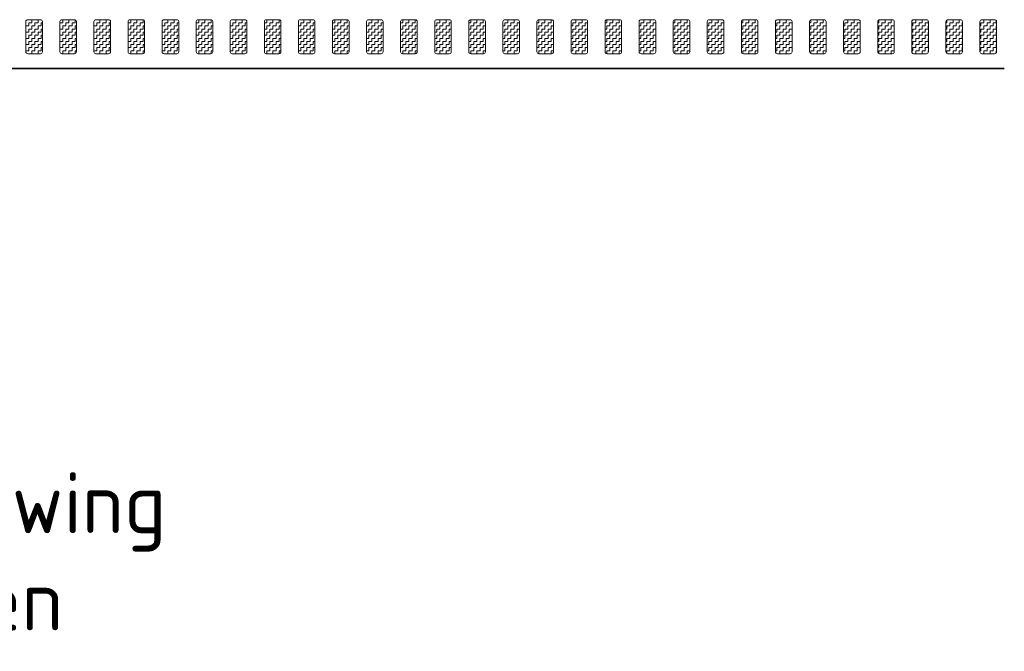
# Model space of a CAD drawing. Header units: metres. Extents: x -699 to 2316, y -1199 to 781.
# Tile 491 of 593: x 968 to 978, y -221 to -214. Entities that reach past the tile are written whole.
import ezdxf

# ---------------------------------------------------------------- set-up
doc = ezdxf.new("R2010")
doc.units = ezdxf.units.M
for name, color, linetype, lineweight in [('N-WA-VW-MARKERING_DYNAMISCH-G', 7, 'Continuous', 35), ('N-WE-VH-KANTVERHARDING-G', 210, 'Continuous', 35), ('X-XX-AL-T25', 7, 'Continuous', 25)]:
    doc.layers.add(name, color=color, linetype=linetype, lineweight=lineweight)
doc.styles.add('NLCS-ISO-M250-T25', font='NLCS-ISO.ttf', dxfattribs={"height": 0.625})
pattern_1 = [(180, (0, 0), (-0.03175, -0.03175), [0.03175, -0.03175]), (270, (-0.03175, 0), (0.03175, -0.03175), [0.03175, -0.03175])]

msp = doc.modelspace()

# ---------------------------------------------------------------- hatches: boundary and pattern name
at = {"layer": 'N-WA-VW-MARKERING_DYNAMISCH-G', "lineweight": 9}
h = msp.add_hatch(dxfattribs=at)
h.set_pattern_fill('ZIGZAG', color=8, scale=0.01, angle=180, style=0)
h.set_pattern_definition(pattern_1)
edge = h.paths.add_edge_path()
edge.add_line((968.3648, -214.3115), (968.4948, -214.3115))
edge.add_arc((968.4948, -214.3315), 0.02, 0, 90, ccw=False)
edge.add_line((968.5148, -214.3315), (968.5148, -214.6415))
edge.add_arc((968.4948, -214.6415), 0.02, 270, 360, ccw=False)
edge.add_line((968.4948, -214.6615), (968.3648, -214.6615))
edge.add_arc((968.3648, -214.6415), 0.02, 180, 270, ccw=False)
edge.add_line((968.3448, -214.6415), (968.3448, -214.3315))
edge.add_arc((968.3648, -214.3315), 0.02, 90, 180, ccw=False)
h = msp.add_hatch(dxfattribs=at)
h.set_pattern_fill('ZIGZAG', color=8, scale=0.01, angle=180, style=0)
h.set_pattern_definition(pattern_1)
edge = h.paths.add_edge_path()
edge.add_line((968.7148, -214.3115), (968.8448, -214.3115))
edge.add_arc((968.8448, -214.3315), 0.02, 0, 90, ccw=False)
edge.add_line((968.8648, -214.3315), (968.8648, -214.6415))
edge.add_arc((968.8448, -214.6415), 0.02, 270, 360, ccw=False)
edge.add_line((968.8448, -214.6615), (968.7148, -214.6615))
edge.add_arc((968.7148, -214.6415), 0.02, 180, 270, ccw=False)
edge.add_line((968.6948, -214.6415), (968.6948, -214.3315))
edge.add_arc((968.7148, -214.3315), 0.02, 90, 180, ccw=False)
h = msp.add_hatch(dxfattribs=at)
h.set_pattern_fill('ZIGZAG', color=8, scale=0.01, angle=180, style=0)
h.set_pattern_definition(pattern_1)
edge = h.paths.add_edge_path()
edge.add_line((969.0648, -214.3115), (969.1948, -214.3115))
edge.add_arc((969.1948, -214.3315), 0.02, 0, 90, ccw=False)
edge.add_line((969.2148, -214.3315), (969.2148, -214.6415))
edge.add_arc((969.1948, -214.6415), 0.02, 270, 360, ccw=False)
edge.add_line((969.1948, -214.6615), (969.0648, -214.6615))
edge.add_arc((969.0648, -214.6415), 0.02, 180, 270, ccw=False)
edge.add_line((969.0448, -214.6415), (969.0448, -214.3315))
edge.add_arc((969.0648, -214.3315), 0.02, 90, 180, ccw=False)
h = msp.add_hatch(dxfattribs=at)
h.set_pattern_fill('ZIGZAG', color=8, scale=0.01, angle=180, style=0)
h.set_pattern_definition(pattern_1)
edge = h.paths.add_edge_path()
edge.add_line((969.4148, -214.3115), (969.5448, -214.3115))
edge.add_arc((969.5448, -214.3315), 0.02, 0, 90, ccw=False)
edge.add_line((969.5648, -214.3315), (969.5648, -214.6415))
edge.add_arc((969.5448, -214.6415), 0.02, 270, 360, ccw=False)
edge.add_line((969.5448, -214.6615), (969.4148, -214.6615))
edge.add_arc((969.4148, -214.6415), 0.02, 180, 270, ccw=False)
edge.add_line((969.3948, -214.6415), (969.3948, -214.3315))
edge.add_arc((969.4148, -214.3315), 0.02, 90, 180, ccw=False)
h = msp.add_hatch(dxfattribs=at)
h.set_pattern_fill('ZIGZAG', color=8, scale=0.01, angle=180, style=0)
h.set_pattern_definition(pattern_1)
edge = h.paths.add_edge_path()
edge.add_line((969.7648, -214.3115), (969.8948, -214.3115))
edge.add_arc((969.8948, -214.3315), 0.02, 0, 90, ccw=False)
edge.add_line((969.9148, -214.3315), (969.9148, -214.6415))
edge.add_arc((969.8948, -214.6415), 0.02, 270, 360, ccw=False)
edge.add_line((969.8948, -214.6615), (969.7648, -214.6615))
edge.add_arc((969.7648, -214.6415), 0.02, 180, 270, ccw=False)
edge.add_line((969.7448, -214.6415), (969.7448, -214.3315))
edge.add_arc((969.7648, -214.3315), 0.02, 90, 180, ccw=False)
h = msp.add_hatch(dxfattribs=at)
h.set_pattern_fill('ZIGZAG', color=8, scale=0.01, angle=180, style=0)
h.set_pattern_definition(pattern_1)
edge = h.paths.add_edge_path()
edge.add_line((970.1148, -214.3115), (970.2448, -214.3115))
edge.add_arc((970.2448, -214.3315), 0.02, 0, 90, ccw=False)
edge.add_line((970.2648, -214.3315), (970.2648, -214.6415))
edge.add_arc((970.2448, -214.6415), 0.02, 270, 360, ccw=False)
edge.add_line((970.2448, -214.6615), (970.1148, -214.6615))
edge.add_arc((970.1148, -214.6415), 0.02, 180, 270, ccw=False)
edge.add_line((970.0948, -214.6415), (970.0948, -214.3315))
edge.add_arc((970.1148, -214.3315), 0.02, 90, 180, ccw=False)
h = msp.add_hatch(dxfattribs=at)
h.set_pattern_fill('ZIGZAG', color=8, scale=0.01, angle=180, style=0)
h.set_pattern_definition(pattern_1)
edge = h.paths.add_edge_path()
edge.add_line((970.4648, -214.3115), (970.5948, -214.3115))
edge.add_arc((970.5948, -214.3315), 0.02, 0, 90, ccw=False)
edge.add_line((970.6148, -214.3315), (970.6148, -214.6415))
edge.add_arc((970.5948, -214.6415), 0.02, 270, 360, ccw=False)
edge.add_line((970.5948, -214.6615), (970.4648, -214.6615))
edge.add_arc((970.4648, -214.6415), 0.02, 180, 270, ccw=False)
edge.add_line((970.4448, -214.6415), (970.4448, -214.3315))
edge.add_arc((970.4648, -214.3315), 0.02, 90, 180, ccw=False)
h = msp.add_hatch(dxfattribs=at)
h.set_pattern_fill('ZIGZAG', color=8, scale=0.01, angle=180, style=0)
h.set_pattern_definition(pattern_1)
edge = h.paths.add_edge_path()
edge.add_line((970.8148, -214.3115), (970.9448, -214.3115))
edge.add_arc((970.9448, -214.3315), 0.02, 0, 90, ccw=False)
edge.add_line((970.9648, -214.3315), (970.9648, -214.6415))
edge.add_arc((970.9448, -214.6415), 0.02, 270, 360, ccw=False)
edge.add_line((970.9448, -214.6615), (970.8148, -214.6615))
edge.add_arc((970.8148, -214.6415), 0.02, 180, 270, ccw=False)
edge.add_line((970.7948, -214.6415), (970.7948, -214.3315))
edge.add_arc((970.8148, -214.3315), 0.02, 90, 180, ccw=False)
h = msp.add_hatch(dxfattribs=at)
h.set_pattern_fill('ZIGZAG', color=8, scale=0.01, angle=180, style=0)
h.set_pattern_definition(pattern_1)
edge = h.paths.add_edge_path()
edge.add_line((971.1648, -214.3115), (971.2948, -214.3115))
edge.add_arc((971.2948, -214.3315), 0.02, 0, 90, ccw=False)
edge.add_line((971.3148, -214.3315), (971.3148, -214.6415))
edge.add_arc((971.2948, -214.6415), 0.02, 270, 360, ccw=False)
edge.add_line((971.2948, -214.6615), (971.1648, -214.6615))
edge.add_arc((971.1648, -214.6415), 0.02, 180, 270, ccw=False)
edge.add_line((971.1448, -214.6415), (971.1448, -214.3315))
edge.add_arc((971.1648, -214.3315), 0.02, 90, 180, ccw=False)
h = msp.add_hatch(dxfattribs=at)
h.set_pattern_fill('ZIGZAG', color=8, scale=0.01, angle=180, style=0)
h.set_pattern_definition(pattern_1)
edge = h.paths.add_edge_path()
edge.add_line((971.5148, -214.3115), (971.6448, -214.3115))
edge.add_arc((971.6448, -214.3315), 0.02, 0, 90, ccw=False)
edge.add_line((971.6648, -214.3315), (971.6648, -214.6415))
edge.add_arc((971.6448, -214.6415), 0.02, 270, 360, ccw=False)
edge.add_line((971.6448, -214.6615), (971.5148, -214.6615))
edge.add_arc((971.5148, -214.6415), 0.02, 180, 270, ccw=False)
edge.add_line((971.4948, -214.6415), (971.4948, -214.3315))
edge.add_arc((971.5148, -214.3315), 0.02, 90, 180, ccw=False)
h = msp.add_hatch(dxfattribs=at)
h.set_pattern_fill('ZIGZAG', color=8, scale=0.01, angle=180, style=0)
h.set_pattern_definition(pattern_1)
edge = h.paths.add_edge_path()
edge.add_line((971.8648, -214.3115), (971.9948, -214.3115))
edge.add_arc((971.9948, -214.3315), 0.02, 0, 90, ccw=False)
edge.add_line((972.0148, -214.3315), (972.0148, -214.6415))
edge.add_arc((971.9948, -214.6415), 0.02, 270, 360, ccw=False)
edge.add_line((971.9948, -214.6615), (971.8648, -214.6615))
edge.add_arc((971.8648, -214.6415), 0.02, 180, 270, ccw=False)
edge.add_line((971.8448, -214.6415), (971.8448, -214.3315))
edge.add_arc((971.8648, -214.3315), 0.02, 90, 180, ccw=False)
h = msp.add_hatch(dxfattribs=at)
h.set_pattern_fill('ZIGZAG', color=8, scale=0.01, angle=180, style=0)
h.set_pattern_definition(pattern_1)
edge = h.paths.add_edge_path()
edge.add_line((972.2148, -214.3115), (972.3448, -214.3115))
edge.add_arc((972.3448, -214.3315), 0.02, 0, 90, ccw=False)
edge.add_line((972.3648, -214.3315), (972.3648, -214.6415))
edge.add_arc((972.3448, -214.6415), 0.02, 270, 360, ccw=False)
edge.add_line((972.3448, -214.6615), (972.2148, -214.6615))
edge.add_arc((972.2148, -214.6415), 0.02, 180, 270, ccw=False)
edge.add_line((972.1948, -214.6415), (972.1948, -214.3315))
edge.add_arc((972.2148, -214.3315), 0.02, 90, 180, ccw=False)
h = msp.add_hatch(dxfattribs=at)
h.set_pattern_fill('ZIGZAG', color=8, scale=0.01, angle=180, style=0)
h.set_pattern_definition(pattern_1)
edge = h.paths.add_edge_path()
edge.add_line((972.5648, -214.3115), (972.6948, -214.3115))
edge.add_arc((972.6948, -214.3315), 0.02, 0, 90, ccw=False)
edge.add_line((972.7148, -214.3315), (972.7148, -214.6415))
edge.add_arc((972.6948, -214.6415), 0.02, 270, 360, ccw=False)
edge.add_line((972.6948, -214.6615), (972.5648, -214.6615))
edge.add_arc((972.5648, -214.6415), 0.02, 180, 270, ccw=False)
edge.add_line((972.5448, -214.6415), (972.5448, -214.3315))
edge.add_arc((972.5648, -214.3315), 0.02, 90, 180, ccw=False)
h = msp.add_hatch(dxfattribs=at)
h.set_pattern_fill('ZIGZAG', color=8, scale=0.01, angle=180, style=0)
h.set_pattern_definition(pattern_1)
edge = h.paths.add_edge_path()
edge.add_line((972.9148, -214.3115), (973.0448, -214.3115))
edge.add_arc((973.0448, -214.3315), 0.02, 0, 90, ccw=False)
edge.add_line((973.0648, -214.3315), (973.0648, -214.6415))
edge.add_arc((973.0448, -214.6415), 0.02, 270, 360, ccw=False)
edge.add_line((973.0448, -214.6615), (972.9148, -214.6615))
edge.add_arc((972.9148, -214.6415), 0.02, 180, 270, ccw=False)
edge.add_line((972.8948, -214.6415), (972.8948, -214.3315))
edge.add_arc((972.9148, -214.3315), 0.02, 90, 180, ccw=False)
h = msp.add_hatch(dxfattribs=at)
h.set_pattern_fill('ZIGZAG', color=8, scale=0.01, angle=180, style=0)
h.set_pattern_definition(pattern_1)
edge = h.paths.add_edge_path()
edge.add_line((973.2648, -214.3115), (973.3948, -214.3115))
edge.add_arc((973.3948, -214.3315), 0.02, 0, 90, ccw=False)
edge.add_line((973.4148, -214.3315), (973.4148, -214.6415))
edge.add_arc((973.3948, -214.6415), 0.02, 270, 360, ccw=False)
edge.add_line((973.3948, -214.6615), (973.2648, -214.6615))
edge.add_arc((973.2648, -214.6415), 0.02, 180, 270, ccw=False)
edge.add_line((973.2448, -214.6415), (973.2448, -214.3315))
edge.add_arc((973.2648, -214.3315), 0.02, 90, 180, ccw=False)
h = msp.add_hatch(dxfattribs=at)
h.set_pattern_fill('ZIGZAG', color=8, scale=0.01, angle=180, style=0)
h.set_pattern_definition(pattern_1)
edge = h.paths.add_edge_path()
edge.add_line((973.6148, -214.3115), (973.7448, -214.3115))
edge.add_arc((973.7448, -214.3315), 0.02, 0, 90, ccw=False)
edge.add_line((973.7648, -214.3315), (973.7648, -214.6415))
edge.add_arc((973.7448, -214.6415), 0.02, 270, 360, ccw=False)
edge.add_line((973.7448, -214.6615), (973.6148, -214.6615))
edge.add_arc((973.6148, -214.6415), 0.02, 180, 270, ccw=False)
edge.add_line((973.5948, -214.6415), (973.5948, -214.3315))
edge.add_arc((973.6148, -214.3315), 0.02, 90, 180, ccw=False)
h = msp.add_hatch(dxfattribs=at)
h.set_pattern_fill('ZIGZAG', color=8, scale=0.01, angle=180, style=0)
h.set_pattern_definition(pattern_1)
edge = h.paths.add_edge_path()
edge.add_line((973.9648, -214.3115), (974.0948, -214.3115))
edge.add_arc((974.0948, -214.3315), 0.02, 0, 90, ccw=False)
edge.add_line((974.1148, -214.3315), (974.1148, -214.6415))
edge.add_arc((974.0948, -214.6415), 0.02, 270, 360, ccw=False)
edge.add_line((974.0948, -214.6615), (973.9648, -214.6615))
edge.add_arc((973.9648, -214.6415), 0.02, 180, 270, ccw=False)
edge.add_line((973.9448, -214.6415), (973.9448, -214.3315))
edge.add_arc((973.9648, -214.3315), 0.02, 90, 180, ccw=False)
h = msp.add_hatch(dxfattribs=at)
h.set_pattern_fill('ZIGZAG', color=8, scale=0.01, angle=180, style=0)
h.set_pattern_definition(pattern_1)
edge = h.paths.add_edge_path()
edge.add_line((974.3148, -214.3115), (974.4448, -214.3115))
edge.add_arc((974.4448, -214.3315), 0.02, 0, 90, ccw=False)
edge.add_line((974.4648, -214.3315), (974.4648, -214.6415))
edge.add_arc((974.4448, -214.6415), 0.02, 270, 360, ccw=False)
edge.add_line((974.4448, -214.6615), (974.3148, -214.6615))
edge.add_arc((974.3148, -214.6415), 0.02, 180, 270, ccw=False)
edge.add_line((974.2948, -214.6415), (974.2948, -214.3315))
edge.add_arc((974.3148, -214.3315), 0.02, 90, 180, ccw=False)
h = msp.add_hatch(dxfattribs=at)
h.set_pattern_fill('ZIGZAG', color=8, scale=0.01, angle=180, style=0)
h.set_pattern_definition(pattern_1)
edge = h.paths.add_edge_path()
edge.add_line((974.6648, -214.3115), (974.7948, -214.3115))
edge.add_arc((974.7948, -214.3315), 0.02, 0, 90, ccw=False)
edge.add_line((974.8148, -214.3315), (974.8148, -214.6415))
edge.add_arc((974.7948, -214.6415), 0.02, 270, 360, ccw=False)
edge.add_line((974.7948, -214.6615), (974.6648, -214.6615))
edge.add_arc((974.6648, -214.6415), 0.02, 180, 270, ccw=False)
edge.add_line((974.6448, -214.6415), (974.6448, -214.3315))
edge.add_arc((974.6648, -214.3315), 0.02, 90, 180, ccw=False)
h = msp.add_hatch(dxfattribs=at)
h.set_pattern_fill('ZIGZAG', color=8, scale=0.01, angle=180, style=0)
h.set_pattern_definition(pattern_1)
edge = h.paths.add_edge_path()
edge.add_line((975.0148, -214.3115), (975.1448, -214.3115))
edge.add_arc((975.1448, -214.3315), 0.02, 0, 90, ccw=False)
edge.add_line((975.1648, -214.3315), (975.1648, -214.6415))
edge.add_arc((975.1448, -214.6415), 0.02, 270, 360, ccw=False)
edge.add_line((975.1448, -214.6615), (975.0148, -214.6615))
edge.add_arc((975.0148, -214.6415), 0.02, 180, 270, ccw=False)
edge.add_line((974.9948, -214.6415), (974.9948, -214.3315))
edge.add_arc((975.0148, -214.3315), 0.02, 90, 180, ccw=False)
h = msp.add_hatch(dxfattribs=at)
h.set_pattern_fill('ZIGZAG', color=8, scale=0.01, angle=180, style=0)
h.set_pattern_definition(pattern_1)
edge = h.paths.add_edge_path()
edge.add_line((975.3648, -214.3115), (975.4948, -214.3115))
edge.add_arc((975.4948, -214.3315), 0.02, 0, 90, ccw=False)
edge.add_line((975.5148, -214.3315), (975.5148, -214.6415))
edge.add_arc((975.4948, -214.6415), 0.02, 270, 360, ccw=False)
edge.add_line((975.4948, -214.6615), (975.3648, -214.6615))
edge.add_arc((975.3648, -214.6415), 0.02, 180, 270, ccw=False)
edge.add_line((975.3448, -214.6415), (975.3448, -214.3315))
edge.add_arc((975.3648, -214.3315), 0.02, 90, 180, ccw=False)
h = msp.add_hatch(dxfattribs=at)
h.set_pattern_fill('ZIGZAG', color=8, scale=0.01, angle=180, style=0)
h.set_pattern_definition(pattern_1)
edge = h.paths.add_edge_path()
edge.add_line((975.7148, -214.3115), (975.8448, -214.3115))
edge.add_arc((975.8448, -214.3315), 0.02, 0, 90, ccw=False)
edge.add_line((975.8648, -214.3315), (975.8648, -214.6415))
edge.add_arc((975.8448, -214.6415), 0.02, 270, 360, ccw=False)
edge.add_line((975.8448, -214.6615), (975.7148, -214.6615))
edge.add_arc((975.7148, -214.6415), 0.02, 180, 270, ccw=False)
edge.add_line((975.6948, -214.6415), (975.6948, -214.3315))
edge.add_arc((975.7148, -214.3315), 0.02, 90, 180, ccw=False)
h = msp.add_hatch(dxfattribs=at)
h.set_pattern_fill('ZIGZAG', color=8, scale=0.01, angle=180, style=0)
h.set_pattern_definition(pattern_1)
edge = h.paths.add_edge_path()
edge.add_line((976.0648, -214.3115), (976.1948, -214.3115))
edge.add_arc((976.1948, -214.3315), 0.02, 0, 90, ccw=False)
edge.add_line((976.2148, -214.3315), (976.2148, -214.6415))
edge.add_arc((976.1948, -214.6415), 0.02, 270, 360, ccw=False)
edge.add_line((976.1948, -214.6615), (976.0648, -214.6615))
edge.add_arc((976.0648, -214.6415), 0.02, 180, 270, ccw=False)
edge.add_line((976.0448, -214.6415), (976.0448, -214.3315))
edge.add_arc((976.0648, -214.3315), 0.02, 90, 180, ccw=False)
h = msp.add_hatch(dxfattribs=at)
h.set_pattern_fill('ZIGZAG', color=8, scale=0.01, angle=180, style=0)
h.set_pattern_definition(pattern_1)
edge = h.paths.add_edge_path()
edge.add_line((976.4148, -214.3115), (976.5448, -214.3115))
edge.add_arc((976.5448, -214.3315), 0.02, 0, 90, ccw=False)
edge.add_line((976.5648, -214.3315), (976.5648, -214.6415))
edge.add_arc((976.5448, -214.6415), 0.02, 270, 360, ccw=False)
edge.add_line((976.5448, -214.6615), (976.4148, -214.6615))
edge.add_arc((976.4148, -214.6415), 0.02, 180, 270, ccw=False)
edge.add_line((976.3948, -214.6415), (976.3948, -214.3315))
edge.add_arc((976.4148, -214.3315), 0.02, 90, 180, ccw=False)
h = msp.add_hatch(dxfattribs=at)
h.set_pattern_fill('ZIGZAG', color=8, scale=0.01, angle=180, style=0)
h.set_pattern_definition(pattern_1)
edge = h.paths.add_edge_path()
edge.add_line((976.7648, -214.3115), (976.8948, -214.3115))
edge.add_arc((976.8948, -214.3315), 0.02, 0, 90, ccw=False)
edge.add_line((976.9148, -214.3315), (976.9148, -214.6415))
edge.add_arc((976.8948, -214.6415), 0.02, 270, 360, ccw=False)
edge.add_line((976.8948, -214.6615), (976.7648, -214.6615))
edge.add_arc((976.7648, -214.6415), 0.02, 180, 270, ccw=False)
edge.add_line((976.7448, -214.6415), (976.7448, -214.3315))
edge.add_arc((976.7648, -214.3315), 0.02, 90, 180, ccw=False)
h = msp.add_hatch(dxfattribs=at)
h.set_pattern_fill('ZIGZAG', color=8, scale=0.01, angle=180, style=0)
h.set_pattern_definition(pattern_1)
edge = h.paths.add_edge_path()
edge.add_line((977.1148, -214.3115), (977.2448, -214.3115))
edge.add_arc((977.2448, -214.3315), 0.02, 0, 90, ccw=False)
edge.add_line((977.2648, -214.3315), (977.2648, -214.6415))
edge.add_arc((977.2448, -214.6415), 0.02, 270, 360, ccw=False)
edge.add_line((977.2448, -214.6615), (977.1148, -214.6615))
edge.add_arc((977.1148, -214.6415), 0.02, 180, 270, ccw=False)
edge.add_line((977.0948, -214.6415), (977.0948, -214.3315))
edge.add_arc((977.1148, -214.3315), 0.02, 90, 180, ccw=False)
h = msp.add_hatch(dxfattribs=at)
h.set_pattern_fill('ZIGZAG', color=8, scale=0.01, angle=180, style=0)
h.set_pattern_definition(pattern_1)
edge = h.paths.add_edge_path()
edge.add_line((977.4648, -214.3115), (977.5948, -214.3115))
edge.add_arc((977.5948, -214.3315), 0.02, 0, 90, ccw=False)
edge.add_line((977.6148, -214.3315), (977.6148, -214.6415))
edge.add_arc((977.5948, -214.6415), 0.02, 270, 360, ccw=False)
edge.add_line((977.5948, -214.6615), (977.4648, -214.6615))
edge.add_arc((977.4648, -214.6415), 0.02, 180, 270, ccw=False)
edge.add_line((977.4448, -214.6415), (977.4448, -214.3315))
edge.add_arc((977.4648, -214.3315), 0.02, 90, 180, ccw=False)
h = msp.add_hatch(dxfattribs=at)
h.set_pattern_fill('ZIGZAG', color=8, scale=0.01, angle=180, style=0)
h.set_pattern_definition(pattern_1)
edge = h.paths.add_edge_path()
edge.add_line((977.8148, -214.3115), (977.9448, -214.3115))
edge.add_arc((977.9448, -214.3315), 0.02, 0, 90, ccw=False)
edge.add_line((977.9648, -214.3315), (977.9648, -214.6415))
edge.add_arc((977.9448, -214.6415), 0.02, 270, 360, ccw=False)
edge.add_line((977.9448, -214.6615), (977.8148, -214.6615))
edge.add_arc((977.8148, -214.6415), 0.02, 180, 270, ccw=False)
edge.add_line((977.7948, -214.6415), (977.7948, -214.3315))
edge.add_arc((977.8148, -214.3315), 0.02, 90, 180, ccw=False)
h = msp.add_hatch(dxfattribs=at)
h.set_pattern_fill('ZIGZAG', color=8, scale=0.01, angle=180, style=0)
h.set_pattern_definition(pattern_1)
edge = h.paths.add_edge_path()
edge.add_line((978.1648, -214.3115), (978.2948, -214.3115))
edge.add_arc((978.2948, -214.3315), 0.02, 0, 90, ccw=False)
edge.add_line((978.3148, -214.3315), (978.3148, -214.6415))
edge.add_arc((978.2948, -214.6415), 0.02, 270, 360, ccw=False)
edge.add_line((978.2948, -214.6615), (978.1648, -214.6615))
edge.add_arc((978.1648, -214.6415), 0.02, 180, 270, ccw=False)
edge.add_line((978.1448, -214.6415), (978.1448, -214.3315))
edge.add_arc((978.1648, -214.3315), 0.02, 90, 180, ccw=False)

# ---------------------------------------------------------------- linework, layer by layer
at = {"layer": 'N-WA-VW-MARKERING_DYNAMISCH-G', "color": 8, "lineweight": 9}
for points in [[(968.3648, -214.3115), (968.4948, -214.3115, -0.4142136), (968.5148, -214.3315), (968.5148, -214.6415, -0.4142136), (968.4948, -214.6615), (968.3648, -214.6615, -0.4142136), (968.3448, -214.6415), (968.3448, -214.3315, -0.4142136)], [(968.7148, -214.3115), (968.8448, -214.3115, -0.4142136), (968.8648, -214.3315), (968.8648, -214.6415, -0.4142136), (968.8448, -214.6615), (968.7148, -214.6615, -0.4142136), (968.6948, -214.6415), (968.6948, -214.3315, -0.4142136)], [(969.0648, -214.3115), (969.1948, -214.3115, -0.4142136), (969.2148, -214.3315), (969.2148, -214.6415, -0.4142136), (969.1948, -214.6615), (969.0648, -214.6615, -0.4142136), (969.0448, -214.6415), (969.0448, -214.3315, -0.4142136)], [(969.4148, -214.3115), (969.5448, -214.3115, -0.4142136), (969.5648, -214.3315), (969.5648, -214.6415, -0.4142136), (969.5448, -214.6615), (969.4148, -214.6615, -0.4142136), (969.3948, -214.6415), (969.3948, -214.3315, -0.4142136)], [(969.7648, -214.3115), (969.8948, -214.3115, -0.4142136), (969.9148, -214.3315), (969.9148, -214.6415, -0.4142136), (969.8948, -214.6615), (969.7648, -214.6615, -0.4142136), (969.7448, -214.6415), (969.7448, -214.3315, -0.4142136)], [(970.1148, -214.3115), (970.2448, -214.3115, -0.4142136), (970.2648, -214.3315), (970.2648, -214.6415, -0.4142136), (970.2448, -214.6615), (970.1148, -214.6615, -0.4142136), (970.0948, -214.6415), (970.0948, -214.3315, -0.4142136)], [(970.4648, -214.3115), (970.5948, -214.3115, -0.4142136), (970.6148, -214.3315), (970.6148, -214.6415, -0.4142136), (970.5948, -214.6615), (970.4648, -214.6615, -0.4142136), (970.4448, -214.6415), (970.4448, -214.3315, -0.4142136)], [(970.8148, -214.3115), (970.9448, -214.3115, -0.4142136), (970.9648, -214.3315), (970.9648, -214.6415, -0.4142136), (970.9448, -214.6615), (970.8148, -214.6615, -0.4142136), (970.7948, -214.6415), (970.7948, -214.3315, -0.4142136)], [(971.1648, -214.3115), (971.2948, -214.3115, -0.4142136), (971.3148, -214.3315), (971.3148, -214.6415, -0.4142136), (971.2948, -214.6615), (971.1648, -214.6615, -0.4142136), (971.1448, -214.6415), (971.1448, -214.3315, -0.4142136)], [(971.5148, -214.3115), (971.6448, -214.3115, -0.4142136), (971.6648, -214.3315), (971.6648, -214.6415, -0.4142136), (971.6448, -214.6615), (971.5148, -214.6615, -0.4142136), (971.4948, -214.6415), (971.4948, -214.3315, -0.4142136)], [(971.8648, -214.3115), (971.9948, -214.3115, -0.4142136), (972.0148, -214.3315), (972.0148, -214.6415, -0.4142136), (971.9948, -214.6615), (971.8648, -214.6615, -0.4142136), (971.8448, -214.6415), (971.8448, -214.3315, -0.4142136)], [(972.2148, -214.3115), (972.3448, -214.3115, -0.4142136), (972.3648, -214.3315), (972.3648, -214.6415, -0.4142136), (972.3448, -214.6615), (972.2148, -214.6615, -0.4142136), (972.1948, -214.6415), (972.1948, -214.3315, -0.4142136)], [(972.5648, -214.3115), (972.6948, -214.3115, -0.4142136), (972.7148, -214.3315), (972.7148, -214.6415, -0.4142136), (972.6948, -214.6615), (972.5648, -214.6615, -0.4142136), (972.5448, -214.6415), (972.5448, -214.3315, -0.4142136)], [(972.9148, -214.3115), (973.0448, -214.3115, -0.4142136), (973.0648, -214.3315), (973.0648, -214.6415, -0.4142136), (973.0448, -214.6615), (972.9148, -214.6615, -0.4142136), (972.8948, -214.6415), (972.8948, -214.3315, -0.4142136)], [(973.2648, -214.3115), (973.3948, -214.3115, -0.4142136), (973.4148, -214.3315), (973.4148, -214.6415, -0.4142136), (973.3948, -214.6615), (973.2648, -214.6615, -0.4142136), (973.2448, -214.6415), (973.2448, -214.3315, -0.4142136)], [(973.6148, -214.3115), (973.7448, -214.3115, -0.4142136), (973.7648, -214.3315), (973.7648, -214.6415, -0.4142136), (973.7448, -214.6615), (973.6148, -214.6615, -0.4142136), (973.5948, -214.6415), (973.5948, -214.3315, -0.4142136)], [(973.9648, -214.3115), (974.0948, -214.3115, -0.4142136), (974.1148, -214.3315), (974.1148, -214.6415, -0.4142136), (974.0948, -214.6615), (973.9648, -214.6615, -0.4142136), (973.9448, -214.6415), (973.9448, -214.3315, -0.4142136)], [(974.3148, -214.3115), (974.4448, -214.3115, -0.4142136), (974.4648, -214.3315), (974.4648, -214.6415, -0.4142136), (974.4448, -214.6615), (974.3148, -214.6615, -0.4142136), (974.2948, -214.6415), (974.2948, -214.3315, -0.4142136)], [(974.6648, -214.3115), (974.7948, -214.3115, -0.4142136), (974.8148, -214.3315), (974.8148, -214.6415, -0.4142136), (974.7948, -214.6615), (974.6648, -214.6615, -0.4142136), (974.6448, -214.6415), (974.6448, -214.3315, -0.4142136)], [(975.0148, -214.3115), (975.1448, -214.3115, -0.4142136), (975.1648, -214.3315), (975.1648, -214.6415, -0.4142136), (975.1448, -214.6615), (975.0148, -214.6615, -0.4142136), (974.9948, -214.6415), (974.9948, -214.3315, -0.4142136)], [(975.3648, -214.3115), (975.4948, -214.3115, -0.4142136), (975.5148, -214.3315), (975.5148, -214.6415, -0.4142136), (975.4948, -214.6615), (975.3648, -214.6615, -0.4142136), (975.3448, -214.6415), (975.3448, -214.3315, -0.4142136)], [(975.7148, -214.3115), (975.8448, -214.3115, -0.4142136), (975.8648, -214.3315), (975.8648, -214.6415, -0.4142136), (975.8448, -214.6615), (975.7148, -214.6615, -0.4142136), (975.6948, -214.6415), (975.6948, -214.3315, -0.4142136)], [(976.0648, -214.3115), (976.1948, -214.3115, -0.4142136), (976.2148, -214.3315), (976.2148, -214.6415, -0.4142136), (976.1948, -214.6615), (976.0648, -214.6615, -0.4142136), (976.0448, -214.6415), (976.0448, -214.3315, -0.4142136)], [(976.4148, -214.3115), (976.5448, -214.3115, -0.4142136), (976.5648, -214.3315), (976.5648, -214.6415, -0.4142136), (976.5448, -214.6615), (976.4148, -214.6615, -0.4142136), (976.3948, -214.6415), (976.3948, -214.3315, -0.4142136)], [(976.7648, -214.3115), (976.8948, -214.3115, -0.4142136), (976.9148, -214.3315), (976.9148, -214.6415, -0.4142136), (976.8948, -214.6615), (976.7648, -214.6615, -0.4142136), (976.7448, -214.6415), (976.7448, -214.3315, -0.4142136)], [(977.1148, -214.3115), (977.2448, -214.3115, -0.4142136), (977.2648, -214.3315), (977.2648, -214.6415, -0.4142136), (977.2448, -214.6615), (977.1148, -214.6615, -0.4142136), (977.0948, -214.6415), (977.0948, -214.3315, -0.4142136)], [(977.4648, -214.3115), (977.5948, -214.3115, -0.4142136), (977.6148, -214.3315), (977.6148, -214.6415, -0.4142136), (977.5948, -214.6615), (977.4648, -214.6615, -0.4142136), (977.4448, -214.6415), (977.4448, -214.3315, -0.4142136)], [(977.8148, -214.3115), (977.9448, -214.3115, -0.4142136), (977.9648, -214.3315), (977.9648, -214.6415, -0.4142136), (977.9448, -214.6615), (977.8148, -214.6615, -0.4142136), (977.7948, -214.6415), (977.7948, -214.3315, -0.4142136)], [(978.1648, -214.3115), (978.2948, -214.3115, -0.4142136), (978.3148, -214.3315), (978.3148, -214.6415, -0.4142136), (978.2948, -214.6615), (978.1648, -214.6615, -0.4142136), (978.1448, -214.6415), (978.1448, -214.3315, -0.4142136)]]:
    msp.add_lwpolyline(points, format="xyb", close=True, dxfattribs=at)
at = {"layer": 'N-WE-VH-KANTVERHARDING-G'}
msp.add_line((883.2321, -214.8115), (978.3951, -214.8115), dxfattribs=at)

# ---------------------------------------------------------------- texts
at = {"layer": 'X-XX-AL-T25', "style": 'NLCS-ISO-M250-T25'}
for s, p in [('- ter plaatse van de halte geen kantstrookverruwing', (949.7689, -219.5864)), ('- glasbollen wel doorzetten volgens vast stramien', (949.7689, -220.5864))]:
    msp.add_text(s, height=0.625, dxfattribs=at).set_placement(p)

doc.saveas('drawing.dxf')
